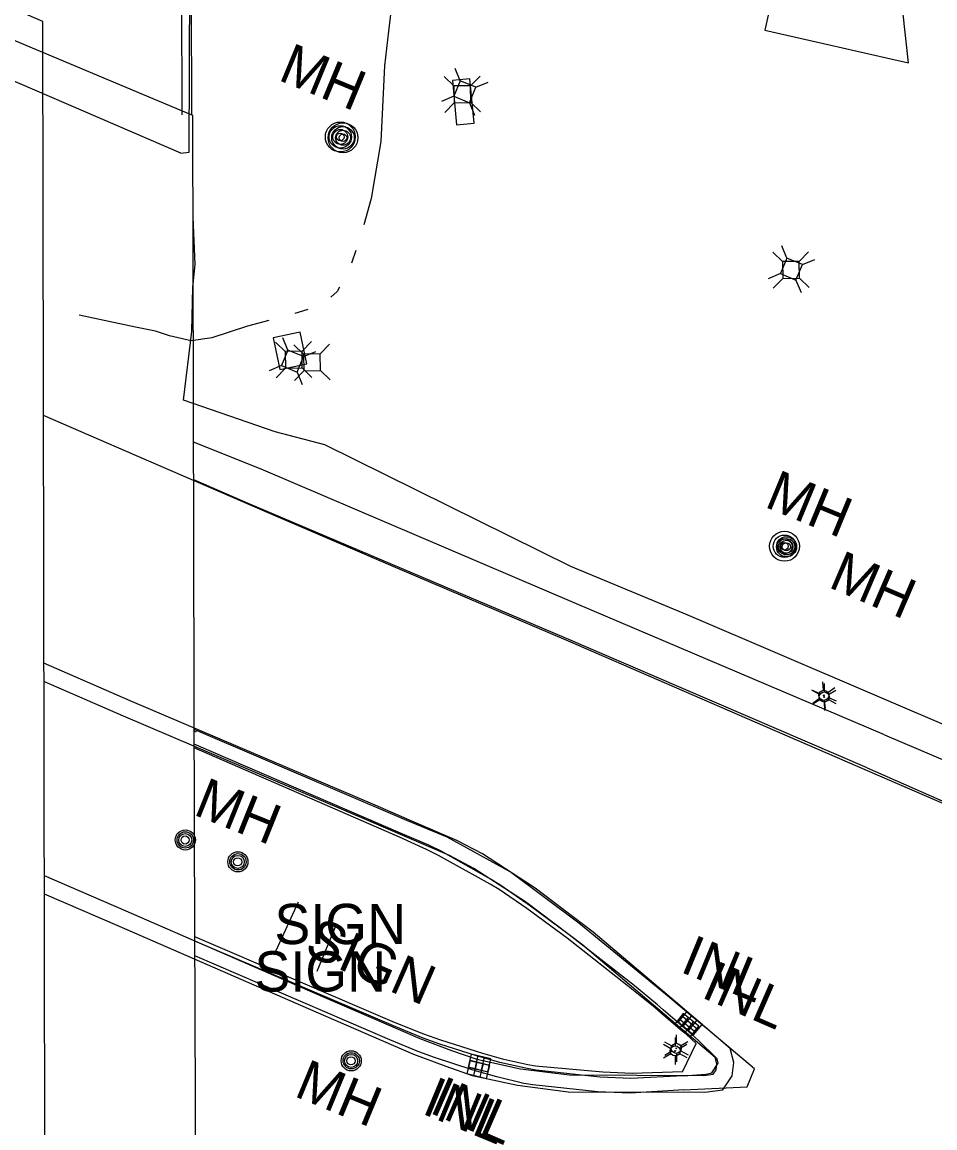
# Model space of a CAD drawing. Extents: x 588843 to 2552415, y 180129 to 269402.
# Drawn here: x 594066 to 594202, y 185430.2 to 185595.1 of the extents above; entities that cross this region are included whole.
import ezdxf

# ---------------------------------------------------------------- set-up
doc = ezdxf.new("R2010")
doc.units = 0
for name, color, linetype in [('Default', 7, 'Continuous'), ('E_AREA', 7, 'Continuous'), ('E_DRN', 7, 'Continuous'), ('E_DRN_Text', 7, 'Continuous'), ('E_LAND_TreeLine', 7, 'Continuous'), ('E_LTG', 7, 'Continuous'), ('E_MISCPROP', 7, 'Continuous'), ('E_RDWY', 7, 'Continuous'), ('E_RDWY_AsphConc', 7, 'Continuous'), ('E_RDWY_C_and_G', 7, 'Continuous'), ('E_RDWY_Gravel', 7, 'Continuous'), ('E_SGN', 7, 'Continuous'), ('E_SGN_Text', 7, 'Continuous'), ('E_STRUCT', 7, 'Continuous'), ('E_UTL_AG_Bold', 7, 'Continuous'), ('E_UTL_MH', 7, 'Continuous'), ('E_UTL_MH_Text', 7, 'Continuous'), ('E_WTR_P', 7, 'Continuous'), ('P_RDWY_PavtEdge', 7, 'Continuous'), ('P_STRUCT', 7, 'Continuous')]:
    doc.layers.add(name, color=color, linetype=linetype)

# ---------------------------------------------------------------- blocks, each defined once
blk = doc.blocks.new('LPOL')
at = {"layer": 'Default'}
for p, q in [((-0.75, 1.3), (-2, 3.46)), ((0.75, 1.3), (2, 3.46)), ((-4, 0), (-1.5, 0)), ((1.5, 0), (4, 0)), ((-2, -3.46), (-0.75, -1.3)), ((2, -3.46), (0.75, -1.3))]:
    blk.add_line(p, q, dxfattribs=at)
for radius in [1.5, 1.5, 1.5, 0.125]:
    blk.add_circle((0, 0), radius, dxfattribs=at)
blk = doc.blocks.new('MHT')
at = {"layer": 'E_UTL_MH_Text'}
blk.add_text('MH', height=12, dxfattribs=at).set_placement((-9.81, -6))
blk = doc.blocks.new('MHO')
at = {"layer": 'Default'}
for centre, radius in [((0.08, -0.12), 3), ((0.08, -0.12), 2.43), ((0.07, -0.15), 1.94), ((0.02, -0.16), 1.21)]:
    blk.add_circle(centre, radius, dxfattribs=at)
blk = doc.blocks.new('INLO')
at = {"layer": 'E_DRN'}
for p, q in [((2, -4), (2, 0)), ((4, -4), (4, 0)), ((6, -2), (0, -2))]:
    blk.add_line(p, q, dxfattribs=at)
blk.add_lwpolyline([(0, -4), (6, -4), (6, 0), (0, 0), (0, -4)], close=True, dxfattribs=at)
blk = doc.blocks.new('INLT_28')
at = {"layer": 'E_DRN_Text'}
blk.add_text('INL', height=12, dxfattribs=at).set_placement((-11.03, -6))
blk = doc.blocks.new('PED')
at = {"layer": 'Default'}
for p, q in [((-2.5, 2.5), (-5.33, 5.33)), ((2.5, 2.5), (5.33, 5.33)), ((-2.5, -2.5), (-5.33, -5.33)), ((2.5, -2.5), (5.33, -5.33))]:
    blk.add_line(p, q, dxfattribs=at)
blk.add_lwpolyline([(-2.5, -2.5), (2.5, -2.5), (2.5, 2.5), (-2.5, 2.5)], close=True, dxfattribs=at)
blk = doc.blocks.new('POLE')
at = {"layer": 'Default'}
for radius in [4.46, 3.35, 2.23, 1.12]:
    blk.add_circle((0, 0), radius, dxfattribs=at)
blk = doc.blocks.new('BSGN_1')
at = {"layer": 'Default'}
blk.add_text('SIGN', height=12, dxfattribs=at).set_placement((-18.56, -6))
blk = doc.blocks.new('INLO_3')
at = {"layer": 'E_DRN'}
for p, q in [((6.6, -13.1), (6.6, 0)), ((13.1, -13.1), (13.1, 0)), ((19.7, -6.6), (0, -6.6))]:
    blk.add_line(p, q, dxfattribs=at)
blk.add_lwpolyline([(0, -13.1), (19.7, -13.1), (19.7, 0), (0, 0)], close=True, dxfattribs=at)
blk = doc.blocks.new('INLT_49_1')
at = {"layer": 'E_DRN_Text'}
blk.add_text('INL', height=39.37, dxfattribs=at).set_placement((-36.2, -19.7))
blk = doc.blocks.new('MHO_3')
at = {"layer": 'E_UTL_MH'}
for centre, radius in [((0.3, -0.4), 9.84), ((0.3, -0.4), 7.98), ((0.2, -0.5), 6.35), ((0.1, -0.5), 3.97)]:
    blk.add_circle(centre, radius, dxfattribs=at)
blk = doc.blocks.new('MHT_3')
at = {"layer": 'E_UTL_MH_Text'}
blk.add_text('MH', height=39.37, dxfattribs=at).set_placement((-32.2, -19.7))
blk = doc.blocks.new('PED_3')
at = {"layer": 'E_UTL_AG_Bold'}
for p, q in [((-8.2, 8.2), (-17.5, 17.5)), ((8.2, 8.2), (17.5, 17.5)), ((-8.2, -8.2), (-17.5, -17.5)), ((8.2, -8.2), (17.5, -17.5))]:
    blk.add_line(p, q, dxfattribs=at)
blk.add_lwpolyline([(-8.2, -8.2), (8.2, -8.2), (8.2, 8.2), (-8.2, 8.2)], close=True, dxfattribs=at)
blk = doc.blocks.new('LPOL_4')
at = {"layer": 'E_LTG'}
for p, q in [((-2.5, 4.3), (-6.6, 11.4)), ((2.5, 4.3), (6.6, 11.4)), ((-13.1, 0), (-4.9, 0)), ((4.9, 0), (13.1, 0)), ((-6.6, -11.4), (-2.5, -4.3)), ((6.6, -11.4), (2.5, -4.3))]:
    blk.add_line(p, q, dxfattribs=at)
for radius in [4.92, 4.92, 4.92, 0.41]:
    blk.add_circle((0, 0), radius, dxfattribs=at)
blk = doc.blocks.new('POLE_3')
at = {"layer": 'E_MISCPROP'}
for radius in [14.6, 11, 7.32, 3.66]:
    blk.add_circle((0, 0), radius, dxfattribs=at)
blk = doc.blocks.new('SIGN_3')
at = {"layer": 'E_SGN'}
blk.add_text('SIGN', height=39.37, dxfattribs=at).set_placement((-56.1, -19.7))

msp = doc.modelspace()

# ---------------------------------------------------------------- linework, layer by layer
at = {"layer": 'E_AREA'}
for points in [[(594130.09, 185586.37), (594130.7, 185579.78), (594133.31, 185580.02), (594132.7, 185586.62)], [(594103.38, 185548.04), (594104.37, 185543.3), (594108.38, 185544.14), (594107.39, 185548.87)]]:
    msp.add_lwpolyline(points, close=True, dxfattribs=at)
at = {"layer": 'E_LAND_TreeLine'}
msp.add_lwpolyline([(594176.65, 185593.9), (594198.05, 185589.01), (594194.61, 185620.33), (594182.56, 185620.47)], close=True, dxfattribs=at)
at = {"layer": 'E_RDWY'}
msp.add_lwpolyline([(594224.23, 185469.78), (594214.47, 185473.73), (594196.77, 185481.38), (594176.69, 185490.06), (594147.38, 185502.82), (594121.62, 185513.77), (594104.04, 185521.34), (594081.53, 185531.09), (594069.14, 185536.42)], dxfattribs=at)
at = {"layer": 'E_RDWY_AsphConc'}
for points in [[(594191.91, 185483.91), (594216.02, 185473.28), (594224.19, 185469.89), (594226.79, 185474.8), (594231.79, 185477.27), (594236.5, 185480.27), (594240.86, 185483.75), (594244.83, 185487.67), (594248.36, 185491.99), (594248.36, 185491.99), (594251.71, 185497.18), (594254.42, 185502.73), (594256.46, 185508.55), (594256.46, 185508.55), (594268.61, 185537.27), (594274.82, 185553.19), (594282.66, 185550.58), (594284.12, 185554.5), (594293.64, 185551.26), (594292.64, 185547.32), (594299.74, 185544.8)], [(594194.46, 185488.84), (594148.6, 185508.37), (594101.57, 185528.42), (594091.52, 185532.46)], [(594191.91, 185483.91), (594146.73, 185503.37), (594099.88, 185523.24), (594091.53, 185526.85)], [(594194.46, 185488.84), (594218.5, 185478.62)]]:
    msp.add_lwpolyline(points, dxfattribs=at)
at = {"layer": 'E_RDWY_C_and_G'}
for points in [[(594069.27, 185465.15), (594080.44, 185460.31), (594109.74, 185447.52), (594124.29, 185441.25), (594129.1, 185439.45), (594133.03, 185438.07), (594139.8, 185436.6), (594147.34, 185435.64), (594167.69, 185435.56), (594170.38, 185435.9), (594171.8, 185438.02), (594172.01, 185439.98), (594171.47, 185442.1), (594163.31, 185449.03), (594151.08, 185459.43), (594142.4, 185465.99), (594134.55, 185471.09), (594130.73, 185473.1), (594123.71, 185476.11), (594118.59, 185478.34), (594082.07, 185493.93), (594069.2, 185499.51)], [(594069.26, 185467.87), (594081.43, 185462.61), (594110.73, 185449.81), (594125.22, 185443.57), (594129.95, 185441.8), (594133.71, 185440.48), (594140.22, 185439.06), (594147.5, 185438.13), (594167.54, 185438.06), (594168.94, 185438.24), (594169.38, 185438.9), (594169.48, 185439.8), (594169.24, 185440.71), (594161.69, 185447.13), (594149.51, 185457.48), (594140.97, 185463.94), (594133.29, 185468.93), (594129.65, 185470.84), (594122.72, 185473.81), (594117.61, 185476.04), (594081.08, 185491.64), (594069.21, 185496.78)], [(594123.28, 185476.07), (594091.62, 185489.63)], [(594122.37, 185474.2), (594091.62, 185487.47)], [(594122.22, 185473.59), (594091.62, 185486.89)], [(594164.57, 185435.93), (594174.01, 185436.37), (594175.1, 185439.06), (594168.17, 185444.89), (594165.91, 185446.77), (594161.84, 185450.2), (594148.92, 185460.78), (594138.7, 185468.42), (594129.29, 185473.56), (594123.28, 185476.07)], [(594164.37, 185438.61), (594166.42, 185442.84), (594164.9, 185444.19), (594164.9, 185444.19), (594164.34, 185444.68), (594164.34, 185444.68), (594161.25, 185447.3), (594161.25, 185447.3), (594160.29, 185448.12), (594160.29, 185448.12), (594156.1, 185451.54), (594156.1, 185451.54), (594147.19, 185458.5), (594147.19, 185458.5), (594141.19, 185462.97), (594141.19, 185462.97), (594137.03, 185465.79), (594137.03, 185465.79), (594135.72, 185466.57), (594135.72, 185466.57), (594128, 185470.85), (594128, 185470.85), (594126.23, 185471.75), (594126.23, 185471.75), (594122.22, 185473.59), (594122.22, 185473.59)], [(594164.46, 185438.02), (594167.92, 185438.25), (594168.76, 185438.46), (594169.68, 185439.89), (594169.56, 185440.52), (594166.76, 185443.27), (594165.25, 185444.62), (594165.25, 185444.62), (594164.68, 185445.11), (594164.68, 185445.11), (594161.51, 185447.85), (594161.51, 185447.85), (594160.64, 185448.6), (594160.64, 185448.6), (594156.9, 185451.68), (594156.9, 185451.68), (594147.5, 185459.02), (594147.5, 185459.02), (594141.73, 185463.32), (594141.73, 185463.32), (594137.3, 185466.39), (594137.3, 185466.39), (594135.86, 185467.28), (594135.86, 185467.28), (594128.4, 185471.48), (594128.4, 185471.48), (594126.55, 185472.41), (594126.55, 185472.41), (594122.37, 185474.2), (594122.37, 185474.2)], [(594121.43, 185445.97), (594091.71, 185458.73)], [(594121.33, 185445.47), (594091.71, 185458.1)], [(594120.77, 185443.37), (594091.72, 185455.91)], [(594164.46, 185438.02), (594156.65, 185437.58), (594156.65, 185437.58), (594152.05, 185437.79), (594152.05, 185437.79), (594142.57, 185438.86), (594142.57, 185438.86), (594141.21, 185439.09), (594141.21, 185439.09), (594137.15, 185440.01), (594137.15, 185440.01), (594134.55, 185440.71), (594134.55, 185440.71), (594133.66, 185440.98), (594133.66, 185440.98), (594128.23, 185442.72), (594128.23, 185442.72), (594125.72, 185443.62), (594125.72, 185443.62), (594121.33, 185445.47), (594121.33, 185445.47)], [(594164.37, 185438.61), (594156.89, 185438.37), (594156.89, 185438.37), (594152.5, 185438.55), (594152.5, 185438.55), (594142.48, 185439.46), (594142.48, 185439.46), (594141.32, 185439.64), (594141.32, 185439.64), (594137.74, 185440.46), (594137.74, 185440.46), (594134.61, 185441.32), (594134.61, 185441.32), (594133.66, 185441.62), (594133.66, 185441.62), (594128.36, 185443.32), (594128.36, 185443.32), (594125.84, 185444.2), (594125.84, 185444.2), (594121.43, 185445.97), (594121.43, 185445.97)], [(594164.57, 185435.93), (594156.57, 185435.43), (594156.57, 185435.43), (594151.77, 185435.61), (594151.77, 185435.61), (594142.05, 185436.65), (594142.05, 185436.65), (594140.71, 185436.87), (594140.71, 185436.87), (594136.69, 185437.83), (594136.69, 185437.83), (594134.02, 185438.59), (594134.02, 185438.59), (594133.03, 185438.9), (594133.03, 185438.9), (594127.44, 185440.74), (594127.44, 185440.74), (594125.07, 185441.6), (594125.07, 185441.6), (594120.77, 185443.37), (594120.77, 185443.37)]]:
    msp.add_lwpolyline(points, dxfattribs=at)
at = {"layer": 'E_RDWY_Gravel'}
msp.add_lwpolyline([(594219.98, 185483.23), (594165.06, 185506.73), (594147.73, 185513.92), (594111.09, 185532.07), (594103.67, 185533.99), (594090.01, 185538.73), (594091.24, 185548.95), (594091.38, 185555.58), (594091.73, 185558.98), (594091.44, 185566.03)], dxfattribs=at)
at = {"layer": 'E_SGN'}
msp.add_line((594107.11, 185463.91), (594103.45, 185456.01), dxfattribs=at)
msp.add_lwpolyline([(594112.83, 185460.64), (594109.86, 185453.57)], dxfattribs=at)
at = {"layer": 'E_STRUCT'}
for points in [[(594089.61, 185575.54), (593939.45, 185640.42), (593938.15, 185641.72), (593937.91, 185695.24)], [(593947.53, 185425.93), (594007.57, 185399.67), (594069.43, 185373.6), (594069.03, 185595.2), (594007.48, 185621.74), (593947.15, 185647.44), (593947.53, 185425.93)], [(593938.1, 185432.27), (594092.05, 185366.69), (594091.65, 185474.37), (594091.41, 185581.17), (593937.6, 185645.83)], [(594089.61, 185575.54), (594090.86, 185575.71), (594091.08, 185639.18)]]:
    msp.add_lwpolyline(points, dxfattribs=at)
at = {"layer": 'E_WTR_P'}
for points in [[(594121.75, 185622.8), (594122.17, 185613.86), (594121.59, 185602.36), (594120.58, 185593.73)], [(594120.58, 185593.73), (594119.98, 185588.56), (594119.43, 185577.31), (594118, 185568.82), (594116.87, 185564.89)], [(594115.69, 185561.05), (594115.06, 185559.15)], [(594113.27, 185555.57), (594112.92, 185554.91), (594111.98, 185554.07)], [(594108.52, 185552.23), (594107.76, 185551.98), (594106.61, 185551.66)], [(594102.75, 185550.6), (594099.53, 185549.75), (594094.21, 185548.04), (594091.15, 185547.56), (594087.94, 185548.3), (594085.85, 185549.02), (594082.85, 185549.6), (594078.86, 185550.47), (594074.48, 185551.4)]]:
    msp.add_lwpolyline(points, dxfattribs=at)
at = {"layer": 'P_RDWY_PavtEdge'}
msp.add_lwpolyline([(594091.93, 185489.26), (594091.62, 185489.39)], dxfattribs=at)
at = {"layer": 'P_STRUCT'}
for p, q in [((594089.8, 185581.27), (594089.66, 185646.13)), ((594091.25, 185581.28), (594091.12, 185646.13)), ((594091.25, 185581.24), (594091.25, 185581.28))]:
    msp.add_line(p, q, dxfattribs=at)

# ---------------------------------------------------------------- block references
at = {"layer": 'E_DRN'}
for name, p, xscale, yscale, rotation in [('INLO', (594164.46, 185447.28), 0.4999999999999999, 0.49999999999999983, -38.65932477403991), ('INLO_3', (594165.02, 185447.59), 0.1524003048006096, 0.1524003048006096, -40.39241558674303), ('INLO_3', (594135.15, 185437.61), 0.1524003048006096, 0.1524003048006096, 165.71191863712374), ('INLO', (594135.36, 185438.61), 0.5, 0.5000000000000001, 166.86819973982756)]:
    msp.add_blockref(name, p, dxfattribs=dict(at, xscale=xscale, yscale=yscale, rotation=rotation))
at = {"layer": 'E_DRN_Text'}
for name, p, xscale, yscale, rotation in [('INLT_28', (594170.07, 185454.25), 0.4999999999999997, 0.4999999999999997, -22.447224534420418), ('INLT_49_1', (594173.23, 185450.33), 0.15240030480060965, 0.15240030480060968, -23.6024257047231), ('INLT_28', (594131.58, 185433.12), 0.4999999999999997, 0.4999999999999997, -22.447224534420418), ('INLT_49_1', (594132.71, 185433.13), 0.15240030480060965, 0.15240030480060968, -23.6024257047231)]:
    msp.add_blockref(name, p, dxfattribs=dict(at, xscale=xscale, yscale=yscale, rotation=rotation))
at = {"layer": 'E_LTG'}
for name, p, xscale, yscale, rotation in [('LPOL_4', (594185.43, 185494.73), 0.1524003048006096, 0.15240030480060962, -84.36014555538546), ('LPOL', (594185.5, 185494.48), 0.5000000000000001, 0.5, -89.67337617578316), ('LPOL', (594163.28, 185441.71), 0.5000000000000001, 0.5, -89.67337617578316), ('LPOL_4', (594163.45, 185442.1), 0.1524003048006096, 0.1524003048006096, -89.2544447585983)]:
    msp.add_blockref(name, p, dxfattribs=dict(at, xscale=xscale, yscale=yscale, rotation=rotation))
at = {"layer": 'E_MISCPROP'}
for name, p, xscale, yscale, rotation in [('POLE', (594113.38, 185577.97), 0.4999999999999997, 0.4999999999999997, -22.447224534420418), ('POLE_3', (594113.78, 185577.85), 0.1524003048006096, 0.15240030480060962, -84.36014555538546), ('POLE', (594179.58, 185516.95), 0.4999999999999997, 0.4999999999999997, -22.447224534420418)]:
    msp.add_blockref(name, p, dxfattribs=dict(at, xscale=xscale, yscale=yscale, rotation=rotation))
at = {"layer": 'E_SGN', "xscale": 0.5, "yscale": 0.5}
for p in [(594112.83, 185460.64), (594109.86, 185453.57)]:
    msp.add_blockref('BSGN_1', p, dxfattribs=at)
at = {"layer": 'E_SGN_Text', "xscale": 0.15240030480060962, "yscale": 0.15240030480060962, "rotation": -23.586837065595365}
msp.add_blockref('SIGN_3', (594116.83, 185455.6), dxfattribs=at)
at = {"layer": 'E_UTL_AG_Bold'}
for name, p, xscale, yscale, rotation in [('PED', (594131.93, 185584.71), 0.4999999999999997, 0.4999999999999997, -22.447224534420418), ('PED_3', (594131.57, 185584.34), 0.1524003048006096, 0.1524003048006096, -89.2544447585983), ('PED', (594180.61, 185558.27), 0.4999999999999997, 0.4999999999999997, -22.447224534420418), ('PED_3', (594180.54, 185558.15), 0.1524003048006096, 0.1524003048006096, -89.2544447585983), ('PED', (594106.26, 185544.56), 0.4999999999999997, 0.4999999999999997, -22.447224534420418), ('PED_3', (594106.44, 185544.76), 0.1524003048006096, 0.1524003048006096, -89.2544447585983), ('PED_3', (594109.16, 185544.37), 0.1524003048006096, 0.1524003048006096, -89.2544447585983)]:
    msp.add_blockref(name, p, dxfattribs=dict(at, xscale=xscale, yscale=yscale, rotation=rotation))
at = {"layer": 'E_UTL_MH'}
for name, p, xscale, yscale, rotation in [('MHO_3', (594179.86, 185516.95), 0.1524003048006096, 0.15240030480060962, -23.203184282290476), ('MHO_3', (594090.26, 185473.24), 0.15240030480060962, 0.1524003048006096, -21.764192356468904), ('MHO_3', (594098.1, 185469.98), 0.15240030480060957, 0.1524003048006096, -21.86309435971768), ('MHO', (594114.99, 185440.31), 0.4999999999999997, 0.4999999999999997, -22.447224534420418)]:
    msp.add_blockref(name, p, dxfattribs=dict(at, xscale=xscale, yscale=yscale, rotation=rotation))
at = {"layer": 'E_UTL_MH_Text'}
for name, p, xscale, yscale, rotation in [('MHT', (594109.62, 185587.43), 0.4999999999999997, 0.4999999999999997, -22.447224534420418), ('MHT', (594182.09, 185523.8), 0.4999999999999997, 0.4999999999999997, -22.447224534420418), ('MHT_3', (594191.62, 185511.74), 0.1524003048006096, 0.15240030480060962, -23.203184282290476), ('MHT_3', (594096.97, 185477.97), 0.15240030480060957, 0.1524003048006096, -21.86309435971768), ('MHT', (594111.99, 185435.94), 0.4999999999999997, 0.4999999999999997, -22.447224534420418)]:
    msp.add_blockref(name, p, dxfattribs=dict(at, xscale=xscale, yscale=yscale, rotation=rotation))

doc.saveas('drawing.dxf')
